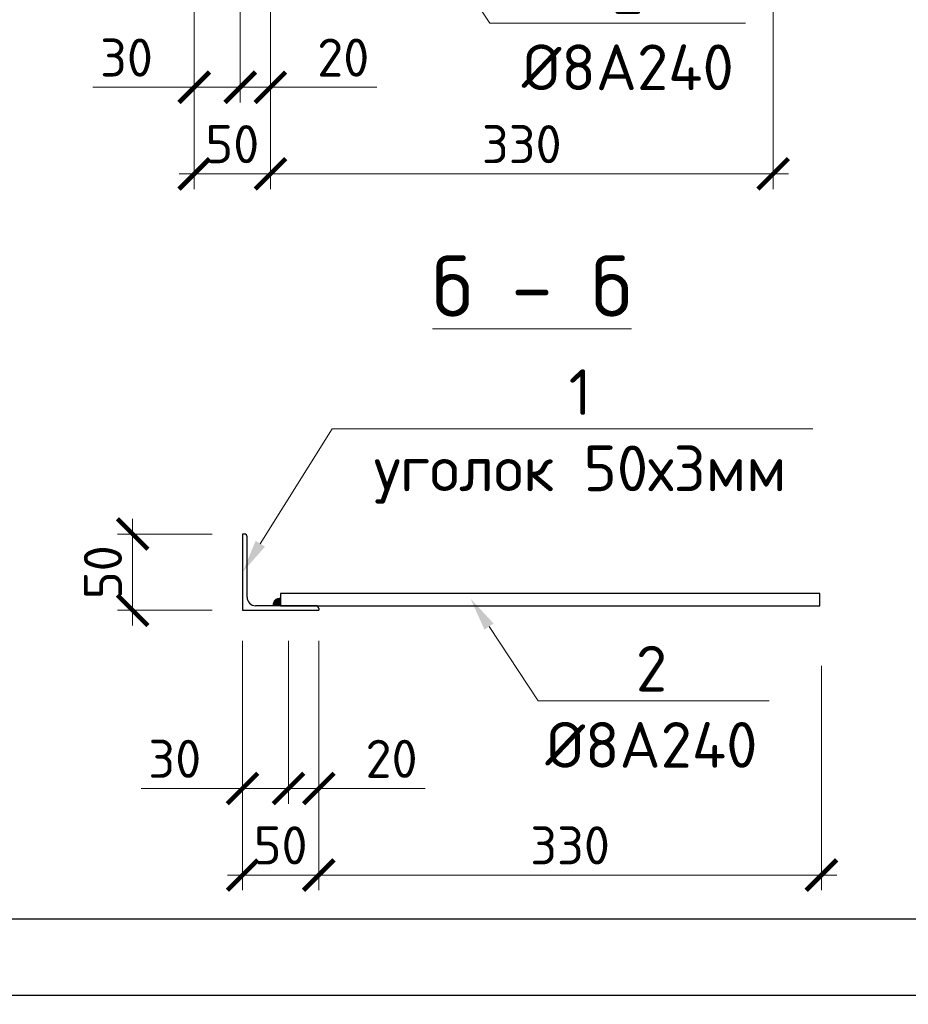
# Model space of a CAD drawing. Header units: millimetres. Extents: x 363306 to 7757304, y 1022887 to 1207196.
# Tile 324 of 656: x 1427862 to 1433695, y 1058919 to 1065381. Entities that reach past the tile are written whole.
import ezdxf
from ezdxf import colors
from ezdxf.entities.mleader import LeaderData, LeaderLine
from ezdxf.enums import TextEntityAlignment as Align
from ezdxf.math import Vec2, Vec3

# ---------------------------------------------------------------- set-up
doc = ezdxf.new("R2010")
doc.units = ezdxf.units.MM
doc.layers.add('0 @ 100', color=7, linetype='Continuous')
doc.layers.add('O3SAD', color=1, linetype='Continuous')
doc.styles.add('Arial', font='arial.ttf')
doc.styles.add('iso', font='isocpeur.TTF')
doc.styles.add('WMF-Times New Roman0', font='times.ttf')
doc.styles.add('ГОСТ 2.304', font='isocpeui.ttf')
doc.dimstyles.new('Дв зас-М10', dxfattribs={"dimscale": 0, "dimtxt": 250, "dimasz": 200, "dimexe": 100, "dimexo": 200, "dimgap": 70, "dimtad": 1, "dimdec": 0, "dimlfac": 0.1, "dimzin": 0, "dimdsep": 46, "dimtxsty": 'iso', "dimblk": 'ARCHTICK', "dimcen": 300, "dimdle": 100, "dimclrd": 251, "dimclre": 251, "dimclrt": 251, "dimadec": 0, "dimazin": 0, "dimtfac": 1, "dimtdec": 0, "dimtofl": 0, "dimtmove": 0, "dimatfit": 3, "dimldrblk": 'OPEN30', "dimfxl": 0, "dimtolj": 1, "dimtzin": 0, "dimlwd": 0, "dimlwe": 0, "dimarcsym": 0})

# ---------------------------------------------------------------- blocks, each defined once
blk = doc.blocks.new('ШТ')
at = {"insert": (193141.3, 709234.2, 0), "char_height": 240, "width": 5957.741, "attachment_point": 1, "style": 'WMF-Times New Roman0'}
blk.add_mtext('\\pi563.17678,t3443.17678;{\\fTimes New Roman|b1|i0|c204|p18;\\C1;"PARVIZ  PROEKT  SERVIS"\\P\\pi2460.72013,tz;\\C0;MCHJ\\P\\pi1851.00915;Samarqand sh.\\C256; }', dxfattribs=at)
blk = doc.blocks.new('_ArchTick')
at = {"color": 0, "linetype": 'ByBlock', "const_width": 0.15}
blk.add_lwpolyline([(-0.5, -0.5), (0.5, 0.5)], dxfattribs=at)
blk = doc.blocks.new('*D1160')
at = {"color": 251, "lineweight": 0, "transparency": 16777216}
for p, q in [((1429007.9, 1065907.9), (1429007.9, 1064837.8)), ((1429309.4, 1065907.9), (1429309.4, 1064837.8)), ((1429007.9, 1064937.8), (1428343, 1064937.8)), ((1429309.4, 1064937.8), (1428907.9, 1064937.8))]:
    blk.add_line(p, q, dxfattribs=at)
at = {"layer": 'Defpoints', "color": 0, "lineweight": 25, "transparency": 16777216}
for p in [(1429007.9, 1066107.9), (1429309.4, 1066107.9), (1429309.4, 1064937.8)]:
    blk.add_point(p, dxfattribs=at)
at = {"color": 251, "lineweight": 0, "transparency": 16777216, "xscale": 200, "yscale": 200, "zscale": 200, "rotation": 180}
blk.add_blockref('_ArchTick', (1429007.9, 1064937.8), dxfattribs=at)
at = {"color": 251, "lineweight": 0, "transparency": 16777216, "xscale": 200, "yscale": 200, "zscale": 200}
blk.add_blockref('_ArchTick', (1429309.4, 1064937.8), dxfattribs=at)
at = {"color": 251, "lineweight": 9, "transparency": 16777216, "insert": (1428563, 1065132.8), "char_height": 250, "attachment_point": 5, "style": 'iso'}
blk.add_mtext('\\A1;30', dxfattribs=at)
blk = doc.blocks.new('_Open30')
at = {"color": 0, "linetype": 'ByBlock', "lineweight": -2}
for p, q in [((-1, 0.268), (0, 0)), ((0, 0), (-1, -0.268)), ((0, 0), (-1, 0))]:
    blk.add_line(p, q, dxfattribs=at)
blk = doc.blocks.new('*D1161')
at = {"color": 251, "lineweight": 0, "transparency": 16777216}
for p, q in [((1429309.4, 1065907.9), (1429309.4, 1064837.8)), ((1429507.9, 1065907.9), (1429507.9, 1064837.8)), ((1429209.4, 1064937.8), (1429607.9, 1064937.8)), ((1430205.8, 1064937.8), (1429507.9, 1064937.8))]:
    blk.add_line(p, q, dxfattribs=at)
at = {"layer": 'Defpoints', "color": 0, "lineweight": 25, "transparency": 16777216}
for p in [(1429309.4, 1066107.9), (1429507.9, 1066107.9), (1429507.9, 1064937.8)]:
    blk.add_point(p, dxfattribs=at)
at = {"color": 251, "lineweight": 0, "transparency": 16777216, "xscale": 200, "yscale": 200, "zscale": 200, "rotation": 180}
blk.add_blockref('_ArchTick', (1429309.4, 1064937.8), dxfattribs=at)
at = {"color": 251, "lineweight": 0, "transparency": 16777216, "xscale": 200, "yscale": 200, "zscale": 200}
blk.add_blockref('_ArchTick', (1429507.9, 1064937.8), dxfattribs=at)
at = {"color": 251, "lineweight": 9, "transparency": 16777216, "insert": (1429985.8, 1065132.8), "char_height": 250, "attachment_point": 5, "style": 'iso'}
blk.add_mtext('\\A1;20', dxfattribs=at)
blk = doc.blocks.new('*D1162')
at = {"color": 251, "lineweight": 0, "transparency": 16777216}
for p, q in [((1429007.9, 1064986.2), (1429007.9, 1064269.7)), ((1429507.9, 1064986.2), (1429507.9, 1064269.7)), ((1428907.9, 1064369.7), (1429607.9, 1064369.7))]:
    blk.add_line(p, q, dxfattribs=at)
at = {"layer": 'Defpoints', "color": 0, "lineweight": 25, "transparency": 16777216}
for p in [(1429007.9, 1065186.2), (1429507.9, 1065186.2), (1429507.9, 1064369.7)]:
    blk.add_point(p, dxfattribs=at)
at = {"color": 251, "lineweight": 0, "transparency": 16777216, "xscale": 200, "yscale": 200, "zscale": 200, "rotation": 180}
blk.add_blockref('_ArchTick', (1429007.9, 1064369.7), dxfattribs=at)
at = {"color": 251, "lineweight": 0, "transparency": 16777216, "xscale": 200, "yscale": 200, "zscale": 200}
blk.add_blockref('_ArchTick', (1429507.9, 1064369.7), dxfattribs=at)
at = {"color": 251, "lineweight": 9, "transparency": 16777216, "insert": (1429257.9, 1064564.7), "char_height": 250, "attachment_point": 5, "style": 'iso'}
blk.add_mtext('\\A1;50', dxfattribs=at)
blk = doc.blocks.new('*D1163')
at = {"color": 251, "lineweight": 0, "transparency": 16777216}
for p, q in [((1432807.9, 1065742.9), (1432807.9, 1064269.7)), ((1429507.9, 1065314.6), (1429507.9, 1064269.7)), ((1429407.9, 1064369.7), (1432907.9, 1064369.7))]:
    blk.add_line(p, q, dxfattribs=at)
at = {"layer": 'Defpoints', "color": 0, "lineweight": 25, "transparency": 16777216}
for p in [(1432807.9, 1065942.9), (1429507.9, 1065514.6), (1432807.9, 1064369.7)]:
    blk.add_point(p, dxfattribs=at)
at = {"color": 251, "lineweight": 0, "transparency": 16777216, "xscale": 200, "yscale": 200, "zscale": 200, "rotation": 180}
blk.add_blockref('_ArchTick', (1429507.9, 1064369.7), dxfattribs=at)
at = {"color": 251, "lineweight": 0, "transparency": 16777216, "xscale": 200, "yscale": 200, "zscale": 200}
blk.add_blockref('_ArchTick', (1432807.9, 1064369.7), dxfattribs=at)
at = {"color": 251, "lineweight": 9, "transparency": 16777216, "insert": (1431157.9, 1064564.7), "char_height": 250, "attachment_point": 5, "style": 'iso'}
blk.add_mtext('\\A1;330', dxfattribs=at)
blk = doc.blocks.new('*D1164')
at = {"color": 251, "lineweight": 0, "transparency": 16777216}
for p, q in [((1428603.4, 1061405.7), (1428603.4, 1062105.7)), ((1429125, 1062005.7), (1428503.4, 1062005.7)), ((1429125, 1061505.7), (1428503.4, 1061505.7))]:
    blk.add_line(p, q, dxfattribs=at)
at = {"layer": 'Defpoints', "color": 0, "lineweight": 25, "transparency": 16777216}
for p in [(1428603.4, 1062005.7), (1429325, 1062005.7), (1429325, 1061505.7)]:
    blk.add_point(p, dxfattribs=at)
at = {"color": 251, "lineweight": 0, "transparency": 16777216, "xscale": 200, "yscale": 200, "zscale": 200}
for p, rotation in [((1428603.4, 1062005.7), 90), ((1428603.4, 1061505.7), 270)]:
    blk.add_blockref('_ArchTick', p, dxfattribs=dict(at, rotation=rotation))
at = {"color": 251, "lineweight": 9, "transparency": 16777216, "insert": (1428408.4, 1061755.7), "char_height": 250, "attachment_point": 5, "rotation": 90, "style": 'iso'}
blk.add_mtext('\\A1;50', dxfattribs=at)
blk = doc.blocks.new('*D1165')
at = {"color": 251, "lineweight": 0, "transparency": 16777216}
for p, q in [((1429325, 1061305.7), (1429325, 1060235.7)), ((1429626.5, 1061305.7), (1429626.5, 1060235.7)), ((1429325, 1060335.7), (1428660.1, 1060335.7)), ((1429626.5, 1060335.7), (1429225, 1060335.7))]:
    blk.add_line(p, q, dxfattribs=at)
at = {"layer": 'Defpoints', "color": 0, "lineweight": 25, "transparency": 16777216}
for p in [(1429325, 1061505.7), (1429626.5, 1061505.7), (1429626.5, 1060335.7)]:
    blk.add_point(p, dxfattribs=at)
at = {"color": 251, "lineweight": 0, "transparency": 16777216, "xscale": 200, "yscale": 200, "zscale": 200, "rotation": 180}
blk.add_blockref('_ArchTick', (1429325, 1060335.7), dxfattribs=at)
at = {"color": 251, "lineweight": 0, "transparency": 16777216, "xscale": 200, "yscale": 200, "zscale": 200}
blk.add_blockref('_ArchTick', (1429626.5, 1060335.7), dxfattribs=at)
at = {"color": 251, "lineweight": 9, "transparency": 16777216, "insert": (1428880.1, 1060530.7), "char_height": 250, "attachment_point": 5, "style": 'iso'}
blk.add_mtext('\\A1;30', dxfattribs=at)
blk = doc.blocks.new('*D1166')
at = {"color": 251, "lineweight": 0, "transparency": 16777216}
for p, q in [((1429626.5, 1061305.7), (1429626.5, 1060235.7)), ((1429825, 1061305.7), (1429825, 1060235.7)), ((1429526.5, 1060335.7), (1429925, 1060335.7)), ((1430522.9, 1060335.7), (1429825, 1060335.7))]:
    blk.add_line(p, q, dxfattribs=at)
at = {"layer": 'Defpoints', "color": 0, "lineweight": 25, "transparency": 16777216}
for p in [(1429626.5, 1061505.7), (1429825, 1061505.7), (1429825, 1060335.7)]:
    blk.add_point(p, dxfattribs=at)
at = {"color": 251, "lineweight": 0, "transparency": 16777216, "xscale": 200, "yscale": 200, "zscale": 200, "rotation": 180}
blk.add_blockref('_ArchTick', (1429626.5, 1060335.7), dxfattribs=at)
at = {"color": 251, "lineweight": 0, "transparency": 16777216, "xscale": 200, "yscale": 200, "zscale": 200}
blk.add_blockref('_ArchTick', (1429825, 1060335.7), dxfattribs=at)
at = {"color": 251, "lineweight": 9, "transparency": 16777216, "insert": (1430302.9, 1060530.7), "char_height": 250, "attachment_point": 5, "style": 'iso'}
blk.add_mtext('\\A1;20', dxfattribs=at)
blk = doc.blocks.new('*D1167')
at = {"color": 251, "lineweight": 0, "transparency": 16777216}
for p, q in [((1429325, 1060384.1), (1429325, 1059667.6)), ((1429825, 1060384.1), (1429825, 1059667.6)), ((1429225, 1059767.6), (1429925, 1059767.6))]:
    blk.add_line(p, q, dxfattribs=at)
at = {"layer": 'Defpoints', "color": 0, "lineweight": 25, "transparency": 16777216}
for p in [(1429325, 1060584.1), (1429825, 1060584.1), (1429825, 1059767.6)]:
    blk.add_point(p, dxfattribs=at)
at = {"color": 251, "lineweight": 0, "transparency": 16777216, "xscale": 200, "yscale": 200, "zscale": 200, "rotation": 180}
blk.add_blockref('_ArchTick', (1429325, 1059767.6), dxfattribs=at)
at = {"color": 251, "lineweight": 0, "transparency": 16777216, "xscale": 200, "yscale": 200, "zscale": 200}
blk.add_blockref('_ArchTick', (1429825, 1059767.6), dxfattribs=at)
at = {"color": 251, "lineweight": 9, "transparency": 16777216, "insert": (1429575, 1059962.6), "char_height": 250, "attachment_point": 5, "style": 'iso'}
blk.add_mtext('\\A1;50', dxfattribs=at)
blk = doc.blocks.new('*D1168')
at = {"color": 251, "lineweight": 0, "transparency": 16777216}
for p, q in [((1433125, 1061140.7), (1433125, 1059667.6)), ((1429825, 1060712.5), (1429825, 1059667.6)), ((1429725, 1059767.6), (1433225, 1059767.6))]:
    blk.add_line(p, q, dxfattribs=at)
at = {"layer": 'Defpoints', "color": 0, "lineweight": 25, "transparency": 16777216}
for p in [(1433125, 1061340.7), (1429825, 1060912.5), (1433125, 1059767.6)]:
    blk.add_point(p, dxfattribs=at)
at = {"color": 251, "lineweight": 0, "transparency": 16777216, "xscale": 200, "yscale": 200, "zscale": 200, "rotation": 180}
blk.add_blockref('_ArchTick', (1429825, 1059767.6), dxfattribs=at)
at = {"color": 251, "lineweight": 0, "transparency": 16777216, "xscale": 200, "yscale": 200, "zscale": 200}
blk.add_blockref('_ArchTick', (1433125, 1059767.6), dxfattribs=at)
at = {"color": 251, "lineweight": 9, "transparency": 16777216, "insert": (1431475, 1059962.6), "char_height": 250, "attachment_point": 5, "style": 'iso'}
blk.add_mtext('\\A1;330', dxfattribs=at)

msp = doc.modelspace()

# ---------------------------------------------------------------- hatches: boundary and pattern name
at = {"lineweight": 9}
h = msp.add_hatch(color=256, dxfattribs=at)
edge = h.paths.add_edge_path()
edge.add_line((1429574.998, 1061545.743), (1429574.998, 1061585.743))
edge.add_arc((1429570.493, 1061540.248), 45.718, 84.3450338, 185.6549662)
edge.add_line((1429524.998, 1061535.743), (1429564.998, 1061535.743))
edge.add_line((1429564.998, 1061535.743), (1429574.998, 1061545.743))

# ---------------------------------------------------------------- linework, layer by layer
at = {"color": 146, "lineweight": 30}
for p, q in [((1429336.998, 1062005.743), (1429324.998, 1062005.743)), ((1429324.998, 1062005.743), (1429324.998, 1061505.743)), ((1429354.998, 1061590.743), (1429354.998, 1061987.743)), ((1429806.998, 1061535.743), (1429409.998, 1061535.743)), ((1429824.998, 1061517.743), (1429824.998, 1061505.743)), ((1429324.998, 1061505.743), (1429824.998, 1061505.743))]:
    msp.add_line(p, q, dxfattribs=at)
at = {"lineweight": 30}
msp.add_lwpolyline([(1417706.348, 1088178.072), (1457206.348, 1088178.072), (1457206.348, 1059478.072), (1417706.348, 1059478.072)], close=True, dxfattribs=at)
at = {"lineweight": 9}
msp.add_lwpolyline([(1429574.998, 1061545.743), (1429574.998, 1061585.743, 0.47328482), (1429524.998, 1061535.743), (1429564.998, 1061535.743), (1429574.998, 1061545.743)], format="xyb", dxfattribs=at)
at = {"color": 5}
msp.add_lwpolyline([(1433114.998, 1061615.743), (1429574.998, 1061615.743), (1429574.998, 1061535.743), (1433114.998, 1061535.743)], close=True, dxfattribs=at)
at = {"color": 146, "lineweight": 30}
for centre, radius, start, end in [((1429336.998, 1061987.743), 18, 0, 90), ((1429409.998, 1061590.743), 55, 180, 270), ((1429806.998, 1061517.743), 18, 0, 90)]:
    msp.add_arc(centre, radius, start, end, dxfattribs=at)
at = {"layer": 'O3SAD', "color": 1}
msp.add_lwpolyline([(1415706.348, 1088678.072), (1457706.348, 1088678.072), (1457706.348, 1058978.072), (1415706.348, 1058978.072)], close=True, dxfattribs=at)

# ---------------------------------------------------------------- block references
at = {"color": 1, "lineweight": 30}
for p in [(673572.74, 351529.892, 0), (718572.74, 351529.892, 0), (763572.74, 351529.892, 0), (808572.74, 351529.892, 0), (853572.74, 351529.892, 0), (898572.74, 351529.892, 0), (943572.74, 351529.892, 0), (988572.74, 351529.892, 0), (1033572.74, 351529.892, 0), (1078572.74, 351529.892, 0), (1123572.74, 351529.892, 0), (1168572.74, 351529.892, 0), (1213572.74, 351529.892, 0)]:
    msp.add_blockref('ШТ', p, dxfattribs=at)

# ---------------------------------------------------------------- texts
at = {"lineweight": 9, "style": 'iso'}
msp.add_text('%%uб - б', height=400, dxfattribs=at).set_placement((1431224.785, 1063432.767), align=Align.CENTER)
at = {"color": 0, "lineweight": -2, "ltscale": 5, "char_height": 300, "attachment_point": 1, "style": 'iso'}
for s, insert, width in [('\\pi7162.827;{\\fISOCPEUR|b0|i1|c204|p34;Примечание:\\P\\pi0;1. \\C256;Данный лист читать совместно с листами\\C0; КP-21-34\\P2. Горизонтальные сетки СГ-1, СГ-2, СГ-3  устраиваются по длине в стенах и в перегородках, через каждый 600 мм расстояние по высоте.\\P\\C256;3. Стены  выполнить из газоблока изготавливается автоклавным методом D600/ Кладку выполнить с применением однорядной перевязки\\P5.Контроль качества материалов и работ выполнять согласно указаниям КМК 2.01.03-96, КМК 3.03.01-98 и ППР.\\P6. Все внутренние дверные отверстие монтажировать на отм. +2,100.\\P7. Проч-ность клеевого состава или раствора должна обеспечить величину\\Pнормального сцепления не менее 1,2 кгс/см².}', (1058315.855, 1065292.541, 0), 19769.395), ('\\pi7162.827;{\\fISOCPEUR|b0|i1|c204|p34;Примечание:\\P\\pi0;1. \\C256;Данный лист читать совместно с листами\\C0; КP- \\P2. Горизонтальные сетки СГ-1, СГ-2, СГ-3  устраиваются по длине в стенах и в перегородках, через каждый 600 мм расстояние по высоте.\\P\\C256;3. Стены  выполнить из газоблока изготавливается автоклавным методом D600/\\PКладку выполнить с применением однорядной перевязки\\P5.Контроль качества материалов и работ выполнять согласно указаниям КМК 2.01.03-19, \\PКМК 3.03.01-98 и ППР.\\P6. Все внутренние дверные отверстие монтажировать на отм. +2,100.\\P7. Прочность клеевого состава или раствора должна обеспечить величину нормального сцепления не менее 1,2 кгс/см².}', (1103238.903, 1065075.451, 0), 19984.83788), ('\\pi7162.827;{\\fISOCPEUR|b0|i1|c204|p34;Примечание:\\P\\pi0;1. \\C256;Данный лист читать совместно с листами\\C0; КP- \\P2. Горизонтальные сетки СГ-1, СГ-2, СГ-3  устраиваются по длине в стенах и в перегородках, через каждый 600 мм расстояние по высоте.\\P\\C256;3. Стены  выполнить из газоблока изготавливается автоклавным методом D600/\\PКладку выполнить с применением однорядной перевязки\\P5.Контроль качества материалов и работ выполнять согласно указаниям КМК 2.01.03-19, \\PКМК 3.03.01-98 и ППР.\\P6. Все внутренние дверные отверстие монтажировать на отм. +2,100.\\P7. Прочность клеевого состава или раствора должна обеспечить величину нормального сцепления не менее 1,2 кгс/см².}', (1238238.903, 1065075.451, 0), 19984.83788), ('\\pi7162.827;{\\fISOCPEUR|b0|i1|c204|p34;Примечание:\\P\\pi0;1. \\C256;Данный лист читать совместно с листами\\C0; КP- \\P2. Горизонтальные сетки СГ-1, СГ-2, СГ-3  устраиваются по длине в стенах и в перегородках, через каждый 600 мм расстояние по высоте.\\P\\C256;3. Стены  выполнить из газоблока изготавливается автоклавным методом D600/\\PКладку выполнить с применением однорядной перевязки\\P5.Контроль качества материалов и работ выполнять согласно указаниям КМК 2.01.03-19, \\PКМК 3.03.01-98 и ППР.\\P6. Все внутренние дверные отверстие монтажировать на отм. +2,100.\\P7. Прочность клеевого состава или раствора должна обеспечить величину нормального сцепления не менее 1,2 кгс/см².}', (1283240.914, 1065062.069, 0), 19984.83788), ('\\pi7162.827;{\\fISOCPEUR|b0|i1|c204|p34;Примечание:\\P\\pi0;1. \\C256;Данный лист читать совместно с листами\\C0; КP-21-34\\P2. Горизонтальные сетки СГ-1, СГ-2, СГ-3  устраиваются по длине в стенах и в перегородках, через каждый 600 мм расстояние по высоте.\\P\\C256;3. Стены  выполнить из газоблока изготавливается автоклавным методом D600/ Кладку выполнить с применением однорядной перевязки\\P5.Контроль качества материалов и работ выполнять согласно указаниям КМК 2.01.03-96, КМК 3.03.01-98 и ППР.\\P6. Все внутренние дверные отверстие монтажировать на отм. +2,100.\\P7. Проч-ность клеевого состава или раствора должна обеспечить величину\\Pнормального сцепления не менее 1,2 кгс/см².}', (923057.414, 1064990.331), 20475.63473), ('\\pi7162.827;{\\fISOCPEUR|b0|i1|c204|p34;Примечание:\\P\\pi0;1. \\C256;Данный лист читать совместно с листами\\C0; КP-21-34\\P2. Горизонтальные сетки СГ-1, СГ-2, СГ-3  устраиваются по длине в стенах и в перегородках, через каждый 600 мм расстояние по высоте.\\P\\C256;3. Стены  выполнить из газоблока изготавливается автоклавным методом D600/ Кладку выполнить с применением однорядной перевязки\\P5.Контроль качества материалов и работ выполнять согласно указаниям КМК 2.01.03-96, КМК 3.03.01-98 и ППР.\\P6. Все внутренние дверные отверстие монтажировать на отм. +2,100.\\P7. Проч-ность клеевого состава или раствора должна обеспечить величину\\Pнормального сцепления не менее 1,2 кгс/см².}', (968057.414, 1064990.331), 20475.63473), ('\\pi7162.827;{\\fISOCPEUR|b0|i1|c204|p34;Примечание:\\P\\pi0;1. \\C256;Данный лист читать совместно с листами\\C0; КP-21-34\\P2. Горизонтальные сетки СГ-1, СГ-2, СГ-3  устраиваются по длине в стенах и в перегородках, через каждый 600 мм расстояние по высоте.\\P\\C256;3. Стены  выполнить из газоблока изготавливается автоклавным методом D600/ Кладку выполнить с применением однорядной перевязки\\P5.Контроль качества материалов и работ выполнять согласно указаниям КМК 2.01.03-96, КМК 3.03.01-98 и ППР.\\P6. Все внутренние дверные отверстие монтажировать на отм. +2,100.\\P7. Проч-ность клеевого состава или раствора должна обеспечить величину\\Pнормального сцепления не менее 1,2 кгс/см².}', (1013057.414, 1064990.331), 20475.63473)]:
    msp.add_mtext(s, dxfattribs=dict(at, insert=insert, width=width))
at = {"color": 116, "lineweight": 0, "true_color": 0x136734, "insert": (905704.264, 1060589.705), "char_height": 250, "width": 6149.90782, "attachment_point": 1, "style": 'Arial'}
msp.add_mtext('\\pi259.32891;{\\fISOCPEUR|b0|i1|c204|p34;\\C256;\\c0;План ленточного фундамента для \\P\\pi2084.23421;перегородки }', dxfattribs=at)
at = {"lineweight": 9, "insert": (1400724.612, 1060397.907), "char_height": 250, "width": 6120.45345, "attachment_point": 1, "style": 'iso'}
msp.add_mtext('\\pi471.1175;{\\fISOCPEUR|b0|i1|c204|p34;Горизонтальная сетка ГС-1,2,3.}', dxfattribs=at)
at = {"layer": '0 @ 100', "color": 7, "insert": (761996.908, 1075986.433), "char_height": 318.940213, "width": 19697.5359, "attachment_point": 4, "style": 'ГОСТ 2.304'}
msp.add_mtext('\\pi5457.36288;{\\fISOCPEUR|b1|i1|c204|p34;Характеристика участка строительства:\\P\\pi0;\\P}Расчетная зимняя температура воздух 15 °С.\\PСкоростной напор ветра   - 38кг/м2.\\PВес снегового покрова    - 50кг/м2.\\PКлассификация зданий по функциональной пожарной опасности - Ф 4.1 \\PКоэффициент надежности по назначению - 0.95\\P\\P^IПроектом разработано подъёмник для мало мобильных граждан населения грузоподъемностью 250 кг. скоростью 0,25 см/с. Двери шахт подъёмника противопожарные с пределом огнестойкости El 30. Подъёмники оборудованы кабинами габаритами 1500х1500 мм, ширина дверей кабины обеспечивает проезд инвалидной коляски. Для экстренных случаев подъёмник оснащен дополнительным аккумулятором и механическим спуском для безопасного спуска пассажира в нулевую отметку. Так же в дверях подъёмника установлены замки датчики которые открываются с ключевыми картами, чтобы открыть двери подъёмника.\\P^IС внешней и внутренней стороны наружных стен предусмотрено обшивка из аквапанелей толщиной 12,5мм с утеплением из минераловатной ваты на кварцевой основе, А =0,040 Вт/мС, толщиной 100мм. (по теплотехническому расчету). Наружная отделка из органическое стекло.\\P^IПодрядчик обязан предоставить заказчику сертификаты соответствия и пожарной безопасности на фасадную систему и все применяемые в данной системе материалы и изделия.\\PКонструкции, изделия и материалы применены по действующим стандартам, ТУ, сертификатам. На путях эвакуации используются отделочные материалы, соответствующие требованиям п. 5.25 ШНК 2.01.02-04.\\PОтделка стен с внутренней стороны окраска водоэмульсионными красками светлых тонов. Во внутренней и наружной отделке использованы современные отделочные материалы используемые на территории Республики Узбекистан.\\P^IКрыша - скатная из металлических профилированных листов с полимерными покрытиями с обеих сторон толщ.0,55мм по металлическим конструкциям.\\P^IПо периметру наружных стен устраивается бетонная отмостка. Бетон кл.В 7,5 шириной 1000 мм, толщиной 50 мм по гравийному основанию толщиной 100 мм -150 мм.\\P^IВсе строительно-монтажные работы вести согласно указаний соответствующих строительных норм и проекта производства работ (П.П.Р.) на основании ШНК 3.01.01 - 03 и КМК 3.01.02 - 00.', dxfattribs=at)

# ---------------------------------------------------------------- dimensions: what is measured, and where the dimension line sits
at = {"lineweight": 9}
for base, p1, p2, override, picture, middle in [((1429309.382, 1064937.792), (1429007.887, 1066107.862), (1429309.382, 1066107.862), {"dimscale": 1}, '*D1160', (1428562.982, 1064937.792)), ((1429507.887, 1064937.792), (1429309.382, 1066107.862), (1429507.887, 1066107.862), {"dimscale": 1, "dimtmove": 1}, '*D1161', (1429985.799, 1064953.173)), ((1429626.492, 1060335.673), (1429324.998, 1061505.743), (1429626.492, 1061505.743), {"dimscale": 1}, '*D1165', (1428880.093, 1060335.673)), ((1429824.998, 1060335.673), (1429626.492, 1061505.743), (1429824.998, 1061505.743), {"dimscale": 1, "dimtmove": 1}, '*D1166', (1430302.91, 1060351.053))]:
    dim = msp.add_linear_dim(base=base, p1=p1, p2=p2, dimstyle='Дв зас-М10', override=override, dxfattribs=at)
    dim.commit()
    dim.dimension.update_dxf_attribs({"geometry": picture, "text_midpoint": middle, "dimtype": 160})
for base, p1, p2, picture, middle in [((1432807.887, 1064369.747), (1429507.887, 1065514.624), (1432807.887, 1065942.862), '*D1163', (1431157.887, 1064564.747)), ((1429507.887, 1064369.747), (1429007.887, 1065186.237), (1429507.887, 1065186.237), '*D1162', (1429257.887, 1064564.747)), ((1433124.998, 1059767.628), (1429824.998, 1060912.504), (1433124.998, 1061340.743), '*D1168', (1431474.998, 1059962.628)), ((1429824.998, 1059767.628), (1429324.998, 1060584.118), (1429824.998, 1060584.118), '*D1167', (1429574.998, 1059962.628))]:
    dim = msp.add_linear_dim(base=base, p1=p1, p2=p2, dimstyle='Дв зас-М10', override={"dimscale": 1}, dxfattribs=at)
    dim.commit()
    dim.dimension.update_dxf_attribs({"geometry": picture, "text_midpoint": middle})
dim = msp.add_linear_dim(base=(1428603.394, 1062005.743), p1=(1429324.998, 1061505.743), p2=(1429324.998, 1062005.743), angle=90, dimstyle='Дв зас-М10', override={"dimscale": 1}, dxfattribs=at)
dim.commit()
dim.dimension.update_dxf_attribs({"geometry": '*D1164', "text_midpoint": (1428603.394, 1061755.743), "dimtype": 160})

# ---------------------------------------------------------------- leaders
ml = msp.add_multileader_mtext('Standard', dxfattribs=at)
ml.set_content('2\\P%%C8A240', color=256, style='iso')
ml.set_leader_properties(color=256, lineweight=0)
ml.build(insert=Vec2(0, 0))
ml.multileader.update_dxf_attribs({"text_left_attachment_type": 6, "text_right_attachment_type": 6, "dogleg_length": 200, "arrow_head_size": 220})
ctx = ml.context
ctx.base_point, ctx.char_height, ctx.arrow_head_size, ctx.plane_origin = Vec3(1431148.998, 1065359.271), 300, 220, Vec3(1430533.723, 1065982.786)
ctx.left_attachment, ctx.right_attachment, ctx.text_align_type = 6, 6, 1
notes = []
notes.append((ctx, [(0, (1, 1, 0), (1430948.998, 1065359.271), (1, 0), 200, [(0, [(1430533.723, 1065982.786)], 0, [])])]))
ctx.mtext.insert, ctx.mtext.alignment, ctx.mtext.flow_direction = Vec3(1431853.612, 1065719.271), 2, 5
ml = msp.add_multileader_mtext('Standard', dxfattribs=at)
ml.set_content('1\\Pуголок 50х3мм', color=256, style='iso')
ml.set_leader_properties(color=256, lineweight=0)
ml.build(insert=Vec2(0, 0))
ml.multileader.update_dxf_attribs({"text_left_attachment_type": 6, "text_right_attachment_type": 6, "dogleg_length": 200, "arrow_head_size": 220})
ctx = ml.context
ctx.base_point, ctx.char_height, ctx.arrow_head_size, ctx.plane_origin = Vec3(1430113.208, 1062697.12), 300, 220, Vec3(1429324.998, 1061755.743)
ctx.left_attachment, ctx.right_attachment, ctx.text_align_type = 6, 6, 1
notes.append((ctx, [(0, (1, 1, 0), (1429913.208, 1062697.12), (1, 0), 200, [(0, [(1429324.998, 1061755.743)], 0, [])])]))
ctx.mtext.insert, ctx.mtext.alignment, ctx.mtext.flow_direction = Vec3(1431541.117, 1063087.12), 2, 5
ml = msp.add_multileader_mtext('Standard', dxfattribs=at)
ml.set_content('2\\P%%C8A240', color=256, style='iso')
ml.set_leader_properties(color=256, lineweight=0)
ml.build(insert=Vec2(0, 0))
ml.multileader.update_dxf_attribs({"text_left_attachment_type": 6, "text_right_attachment_type": 6, "dogleg_length": 200, "arrow_head_size": 220})
ctx = ml.context
ctx.base_point, ctx.char_height, ctx.arrow_head_size, ctx.plane_origin = Vec3(1431304.421, 1060912.228), 300, 220, Vec3(1430850.834, 1061535.743)
ctx.left_attachment, ctx.right_attachment, ctx.text_align_type = 6, 6, 1
notes.append((ctx, [(0, (1, 1, 0), (1431266.109, 1060912.228), (1, 0), 38.312, [(0, [(1430821.124, 1061582.324)], 0, [])])]))
ctx.mtext.insert, ctx.mtext.alignment, ctx.mtext.flow_direction = Vec3(1432009.035, 1061272.228), 2, 5
for ctx, leaders in notes:
    for number, flags, end, landing, length, lines in leaders:
        leader = LeaderData()
        leader.index, (leader.has_last_leader_line, leader.has_dogleg_vector, leader.attachment_direction) = number, flags
        leader.last_leader_point, leader.dogleg_vector, leader.dogleg_length = Vec3(end), Vec3(landing), length
        for number, points, colour, breaks in lines:
            line = LeaderLine()
            line.index, line.vertices, line.color, line.breaks = number, Vec3.list(points), colors.encode_raw_color(colour), breaks
            leader.lines.append(line)
        ctx.leaders.append(leader)

doc.saveas('drawing.dxf')
